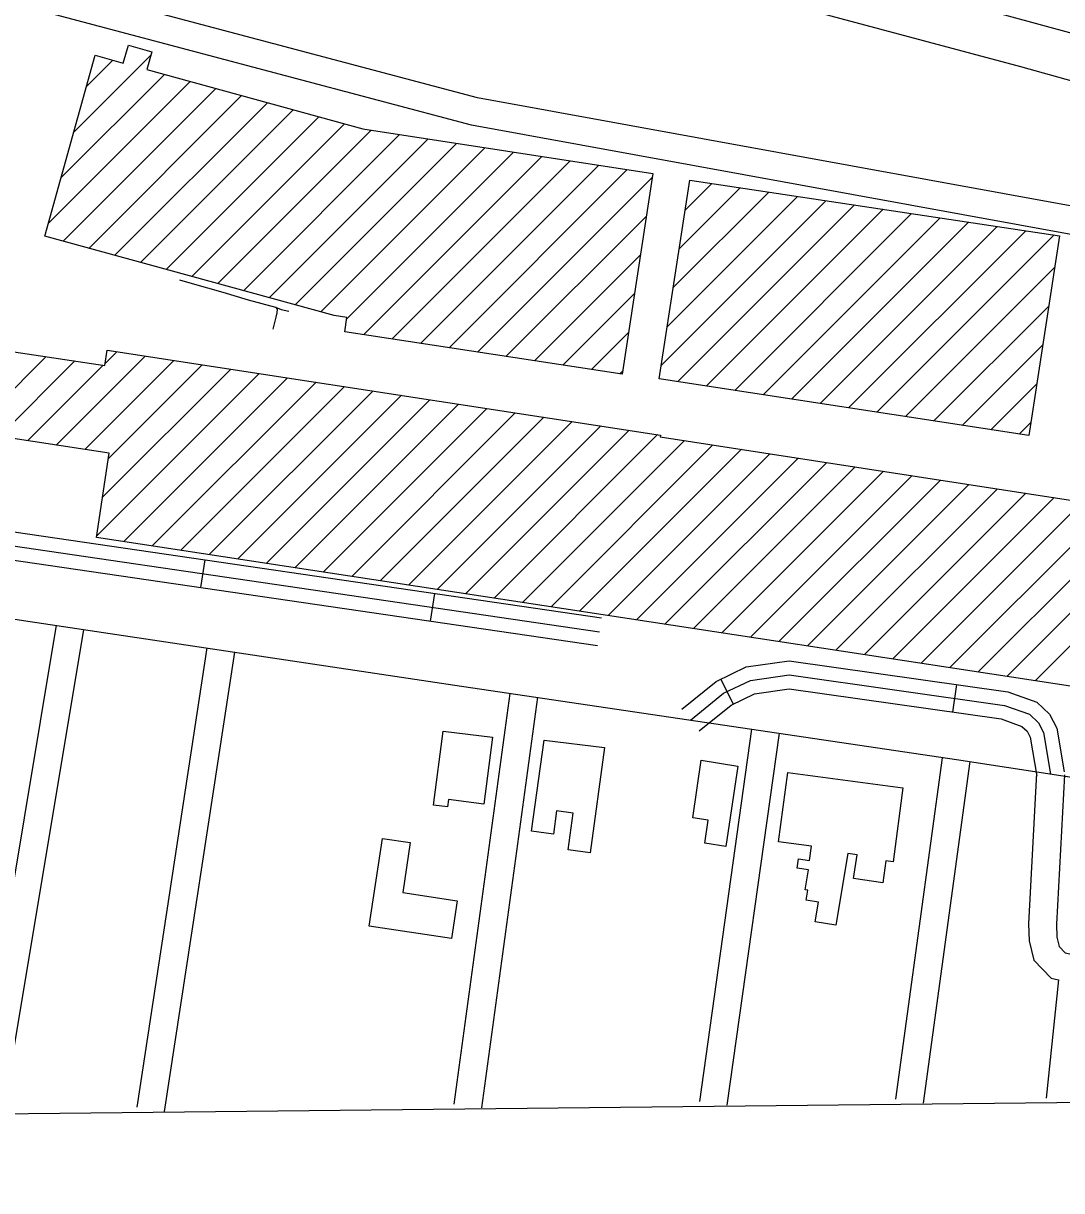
# Model space of a CAD drawing. Extents: x 3651524 to 3689615, y 505651 to 531377.
# Drawn here: x 3663457 to 3664576, y 511062 to 512320 of the extents above; entities that cross this region are included whole.
import ezdxf

# ---------------------------------------------------------------- set-up
doc = ezdxf.new("R2010")
doc.units = 0
for name, color, linetype in [('V-BLDG-OTLN', 7, 'Continuous'), ('V-GRID-FRAM', 7, 'Continuous'), ('V-RAIL-TRAK', 7, 'Continuous'), ('V-ROAD-CNTR', 7, 'Continuous'), ('V-TOPO-SHOR', 7, 'Continuous')]:
    doc.layers.add(name, color=color, linetype=linetype)

msp = doc.modelspace()

# ---------------------------------------------------------------- linework, layer by layer
at = {"layer": 'V-BLDG-OTLN'}
for p, q in [((3663511.66, 512202.722), (3663594.713, 512285.775)), ((3663525.364, 512251.782), (3663553.719, 512280.137)), ((3663497.956, 512153.663), (3663609.167, 512264.874)), ((3663484.252, 512104.603), (3663636.904, 512257.256)), ((3663500.076, 512085.072), (3663664.641, 512249.638)), ((3663527.834, 512077.475), (3663692.378, 512242.019)), ((3663555.593, 512069.879), (3663720.115, 512234.401)), ((3663583.352, 512062.282), (3663747.852, 512226.783)), ((3663611.11, 512054.685), (3663775.589, 512219.164)), ((3663638.869, 512047.089), (3663803.327, 512211.546)), ((3663666.628, 512039.492), (3663831.905, 512204.769)), ((3663694.386, 512031.895), (3663862.54, 512200.049)), ((3663722.145, 512024.299), (3663893.176, 512195.33)), ((3663749.904, 512016.702), (3663923.812, 512190.61)), ((3663777.662, 512009.105), (3663954.448, 512185.891)), ((3663805.555, 512001.642), (3663985.084, 512181.171)), ((3663823.874, 511984.606), (3664015.72, 512176.452)), ((3663854.519, 511979.896), (3664046.356, 512171.732)), ((3663885.164, 511975.186), (3664076.991, 512167.013)), ((3663915.809, 511970.475), (3664107.627, 512162.294)), ((3663946.454, 511965.765), (3664134.807, 512154.118)), ((3664170.147, 512118.748), (3664198.736, 512147.337)), ((3664150.879, 511993.413), (3664290.943, 512133.477)), ((3664157.302, 512035.191), (3664260.208, 512138.097)), ((3664163.724, 512076.969), (3664229.472, 512142.717)), ((3664144.456, 511951.635), (3664321.679, 512128.858)), ((3664162.105, 511933.929), (3664352.414, 512124.238)), ((3664192.75, 511929.218), (3664383.15, 512119.618)), ((3663977.099, 511961.054), (3664128.375, 512112.33)), ((3664223.395, 511924.508), (3664413.886, 512114.998)), ((3664254.04, 511919.797), (3664444.621, 512110.379)), ((3664284.685, 511915.087), (3664475.357, 512105.759)), ((3664315.33, 511910.377), (3664506.092, 512101.139)), ((3664345.975, 511905.666), (3664536.828, 512096.52)), ((3664376.619, 511900.956), (3664567.564, 512091.9)), ((3664007.744, 511956.344), (3664121.942, 512070.542)), ((3664407.264, 511896.245), (3664568.082, 512057.063)), ((3664038.389, 511951.633), (3664115.509, 512028.754)), ((3664437.909, 511891.535), (3664561.66, 512015.286)), ((3664069.034, 511946.923), (3664109.076, 511986.966)), ((3664468.554, 511886.824), (3664555.239, 511973.509)), ((3663400.78, 511879.71), (3663481.968, 511960.898)), ((3663431.453, 511875.028), (3663512.709, 511956.284)), ((3663492.799, 511865.664), (3663588.644, 511961.509)), ((3663523.473, 511860.982), (3663619.299, 511956.808)), ((3663545.273, 511953.493), (3663557.989, 511966.209)), ((3663462.126, 511870.346), (3663543.45, 511951.67)), ((3663542.529, 511809.327), (3663680.609, 511947.408)), ((3663548.898, 511851.051), (3663649.954, 511952.108)), ((3664099.678, 511942.213), (3664102.643, 511945.178)), ((3663536.16, 511767.603), (3663711.265, 511942.708)), ((3663565.524, 511761.612), (3663741.92, 511938.007)), ((3663596.198, 511756.93), (3663772.575, 511933.307)), ((3664499.199, 511882.114), (3664548.817, 511931.732)), ((3663626.872, 511752.248), (3663803.23, 511928.607)), ((3663657.545, 511747.567), (3663833.885, 511923.907)), ((3663688.219, 511742.885), (3663864.54, 511919.206)), ((3663718.892, 511738.203), (3663895.195, 511914.506)), ((3663749.566, 511733.522), (3663925.85, 511909.806)), ((3663780.24, 511728.84), (3663956.505, 511905.106)), ((3663810.913, 511724.158), (3663987.16, 511900.405)), ((3663841.587, 511719.477), (3664017.815, 511895.705)), ((3663872.261, 511714.795), (3664048.471, 511891.005)), ((3663902.934, 511710.113), (3664079.126, 511886.305)), ((3663933.608, 511705.432), (3664109.781, 511881.604)), ((3664529.844, 511877.403), (3664542.396, 511889.955)), ((3663964.282, 511700.75), (3664140.436, 511876.904)), ((3663994.955, 511696.068), (3664169.378, 511870.491)), ((3664025.629, 511691.386), (3664200.005, 511865.762)), ((3664056.303, 511686.705), (3664230.631, 511861.034)), ((3664086.976, 511682.023), (3664261.258, 511856.305)), ((3664117.65, 511677.341), (3664291.885, 511851.576)), ((3664148.324, 511672.66), (3664322.512, 511846.848)), ((3664178.997, 511667.978), (3664353.139, 511842.119)), ((3664209.671, 511663.296), (3664383.765, 511837.391)), ((3664240.344, 511658.615), (3664414.392, 511832.662)), ((3664271.018, 511653.933), (3664445.019, 511827.934)), ((3664301.692, 511649.251), (3664475.646, 511823.205)), ((3664332.365, 511644.57), (3664506.272, 511818.477)), ((3664363.039, 511639.888), (3664536.899, 511813.748)), ((3664393.713, 511635.206), (3664567.526, 511809.02)), ((3664424.386, 511630.524), (3664598.153, 511804.291)), ((3664455.06, 511625.843), (3664628.78, 511799.562)), ((3664485.734, 511621.161), (3664659.406, 511794.834)), ((3664516.407, 511616.479), (3664690.033, 511790.105)), ((3664547.081, 511611.798), (3664720.66, 511785.377))]:
    msp.add_line(p, q, dxfattribs=at)
for points in [[(3663480.307, 512090.482), (3663534.765, 512285.437), (3663564.941, 512276.999), (3663570.38, 512296.455), (3663595.718, 512289.369), (3663590.315, 512270.052), (3663823.017, 512206.138), (3664135.407, 512158.014), (3664102.129, 511941.836), (3663803.383, 511987.756), (3663805.794, 512003.173), (3663792.148, 512005.141)], [(3664175.089, 512150.891), (3664573.304, 512091.037), (3664540.221, 511875.808), (3664142.204, 511936.988)], [(3663909.375, 511557.549), (3663962.523, 511550.782), (3663953.201, 511478.822), (3663915.026, 511483.835), (3663913.965, 511475.779), (3663898.894, 511477.759)], [(3664018.093, 511547.852), (3664083.242, 511539.641), (3664067.669, 511426.319), (3664044.025, 511429.569), (3664049.448, 511469.032), (3664031.539, 511471.494), (3664028.096, 511446.439), (3664004.599, 511449.667)], [(3664187.393, 511526), (3664226.721, 511519.663), (3664213.983, 511433.299), (3664191.321, 511436.641), (3664195.012, 511461.658), (3664178.263, 511464.127)], [(3664404.629, 511496.51), (3664394.139, 511416.651), (3664386.293, 511417.773), (3664382.922, 511394.209), (3664351.522, 511398.786), (3664355.276, 511424.087), (3664345.22, 511425.762), (3664332.316, 511348.317), (3664310.144, 511352.02), (3664313.694, 511373.276), (3664300.513, 511375.476), (3664302.27, 511386.002), (3664299.286, 511386.502), (3664302.866, 511407.951), (3664290.523, 511409.956), (3664292.024, 511419.844), (3664303.83, 511418.052), (3664306.057, 511433.455), (3664270.673, 511438.343), (3664280.467, 511512.823)], [(3663844.05, 511441.825), (3663873.965, 511437.522), (3663865.849, 511383.465), (3663924.684, 511374.632), (3663918.595, 511334.079), (3663829.874, 511347.398)]]:
    msp.add_lwpolyline(points, close=True, dxfattribs=at)
msp.add_lwpolyline([(3663243.339, 511996.716), (3663544.96, 511951.443), (3663547.461, 511967.823), (3664143.482, 511876.437), (3664143.189, 511874.534), (3665080.391, 511729.837), (3665050.646, 511534.939), (3663535.935, 511766.128), (3663549.8, 511856.963), (3662555.578, 512008.725)], dxfattribs=at)
at = {"layer": 'V-GRID-FRAM'}
msp.add_lwpolyline([(3655577.191, 529244.355), (3687244.414, 529585.207), (3687448.048, 511403.469), (3655764.959, 511062.446), (3655577.191, 529244.355)], dxfattribs=at)
at = {"layer": 'V-RAIL-TRAK'}
msp.add_lwpolyline([(3663335.137, 512647.687), (3663479.605, 512608.732), (3663619.391, 512570.869), (3663748.253, 512535.625), (3663881.125, 512500.399), (3664018.237, 512462.97), (3664087.127, 512444.145), (3664165.379, 512423.136), (3664255.225, 512399.064), (3664374.722, 512366.894), (3664518.076, 512327.935), (3664658.085, 512290.072), (3664818.38, 512246.738), (3664939.661, 512214.132), (3665071.646, 512178.011), (3665233.95, 512134.02), (3665375.516, 512096.165), (3665508.618, 512059.383), (3665631.629, 512026.861), (3665721.3, 512002.936)], dxfattribs=at)
at = {"layer": 'V-ROAD-CNTR'}
for p, q in [((3663652.605, 511741.92), (3663648.26, 511712.237)), ((3663899.968, 511705.71), (3663895.622, 511676.027)), ((3664208.62, 511613.448), (3664221.664, 511586.432)), ((3664462.249, 511607.687), (3664458.03, 511577.985))]:
    msp.add_line(p, q, dxfattribs=at)
for points in [[(3662687.803, 512769.002), (3662856.968, 512724.032), (3663049.631, 512672.144), (3663229.138, 512623.709), (3663453.403, 512558.308), (3663673.319, 512499.738), (3663909.683, 512436.082), (3664142.088, 512376.35), (3664274.501, 512342.148), (3664531.07, 512273.425), (3664745.832, 512213.421), (3664943.198, 512159.44), (3665064.451, 512122.932), (3665250.097, 512066.549), (3665457.34, 512008.388), (3665552.273, 511980.205)], [(3665236.632, 512025.479), (3665227.655, 512027.148), (3664921.399, 512071.698), (3664592.502, 512121.721), (3663946.414, 512239.672), (3663146.005, 512452.151), (3662753.566, 512556.239)], [(3665231.148, 511995.985), (3665222.753, 511997.546), (3664916.985, 512042.024), (3664587.552, 512092.129), (3663939.862, 512210.373), (3663138.311, 512423.155), (3662772.8, 512520.099)], [(3660967.199, 512282.494), (3661211.869, 512196.102), (3661439.112, 512116.233), (3661516.588, 512091.573), (3661732.15, 512033.992), (3662041.827, 511959.584), (3662513.607, 511845.084), (3662644.66, 511814.032), (3662828.544, 511773.691), (3662995.639, 511746.877), (3663464.639, 511675.441), (3663922.057, 511606.986), (3664462.364, 511526.749), (3664961.076, 511450.345), (3665561.625, 511360.194), (3666220.311, 511262.128), (3666733.81, 511183.816)], [(3662160.388, 512060.299), (3662250.245, 512021.439), (3662292.206, 512003.579), (3662491.826, 511969.751), (3662530.359, 511963.357), (3662572.351, 511942.252), (3662613.915, 511924.595), (3662691.485, 511901.658), (3663095.943, 511823.408), (3664080.062, 511679.347)], [(3662142.097, 512051.866), (3662244.331, 512007.654), (3662287.958, 511989.085), (3662489.345, 511954.958), (3662525.657, 511948.932), (3662566.044, 511928.634), (3662608.839, 511910.454), (3662687.925, 511887.069), (3663093.431, 511808.616), (3664077.889, 511664.505)], [(3662154.539, 512030.143), (3662238.417, 511993.869), (3662283.71, 511974.591), (3662486.864, 511940.165), (3662520.955, 511934.507), (3662559.737, 511915.016), (3662603.763, 511896.313), (3662684.365, 511872.48), (3663090.919, 511793.824), (3664075.716, 511649.663)], [(3663492.524, 511671.517), (3663405.801, 511150.617)], [(3663522.116, 511666.591), (3663435.393, 511145.691)], [(3663654.887, 511647.012), (3663579.423, 511152.285)], [(3663684.543, 511642.488), (3663609.079, 511147.761)], [(3664166.321, 511580.985), (3664203.438, 511610.946), (3664235.88, 511626.611), (3664282.045, 511633.28), (3664517.416, 511599.852), (3664548.79, 511588.726), (3664562.556, 511575.666), (3664570.48, 511560.812), (3664578.298, 511513.711)], [(3664175.743, 511569.313), (3664211.516, 511598.189), (3664240.317, 511612.096), (3664282.063, 511618.127), (3664513.819, 511585.212), (3664540.776, 511575.653), (3664550.467, 511566.459), (3664556.086, 511555.926), (3664563.5, 511511.255)], [(3663981.273, 511598.01), (3663921.016, 511155.725)], [(3664010.999, 511593.96), (3663950.742, 511151.675)], [(3664185.165, 511557.641), (3664219.594, 511585.432), (3664244.754, 511597.581), (3664282.081, 511602.974), (3664510.222, 511570.572), (3664532.762, 511562.58), (3664538.378, 511557.252), (3664541.692, 511551.04), (3664548.702, 511508.799)], [(3664241.481, 511559.426), (3664185.332, 511158.626)], [(3664271.191, 511555.264), (3664215.042, 511154.464)], [(3664446.963, 511528.867), (3664396.489, 511160.856)], [(3664476.685, 511524.791), (3664426.211, 511156.78)], [(3664548.619, 511512.041), (3664539.944, 511349.861), (3664540.423, 511331.69), (3664545.425, 511310.694), (3664564.091, 511291.22), (3664572.227, 511289.459)], [(3664578.577, 511510.439), (3664569.966, 511349.455), (3664570.331, 511335.604), (3664572.721, 511325.572), (3664579.403, 511318.6), (3664628.394, 511307.993), (3664966.749, 511265.872)], [(3664572.227, 511289.459), (3664558.794, 511162.14)]]:
    msp.add_lwpolyline(points, dxfattribs=at)
at = {"layer": 'V-TOPO-SHOR'}
for points in [[(3663625.498, 512043.513), (3663639.097, 512039.695), (3663672.127, 512030.15), (3663699.605, 512021.964), (3663728.746, 512014.063), (3663730.698, 512011.855), (3663730.438, 512007.972), (3663729.35, 512003.255), (3663726.086, 511990.49)], [(3663728.746, 512014.063), (3663734.855, 512011.597), (3663743.178, 512009.973)]]:
    msp.add_lwpolyline(points, dxfattribs=at)

doc.saveas('drawing.dxf')
